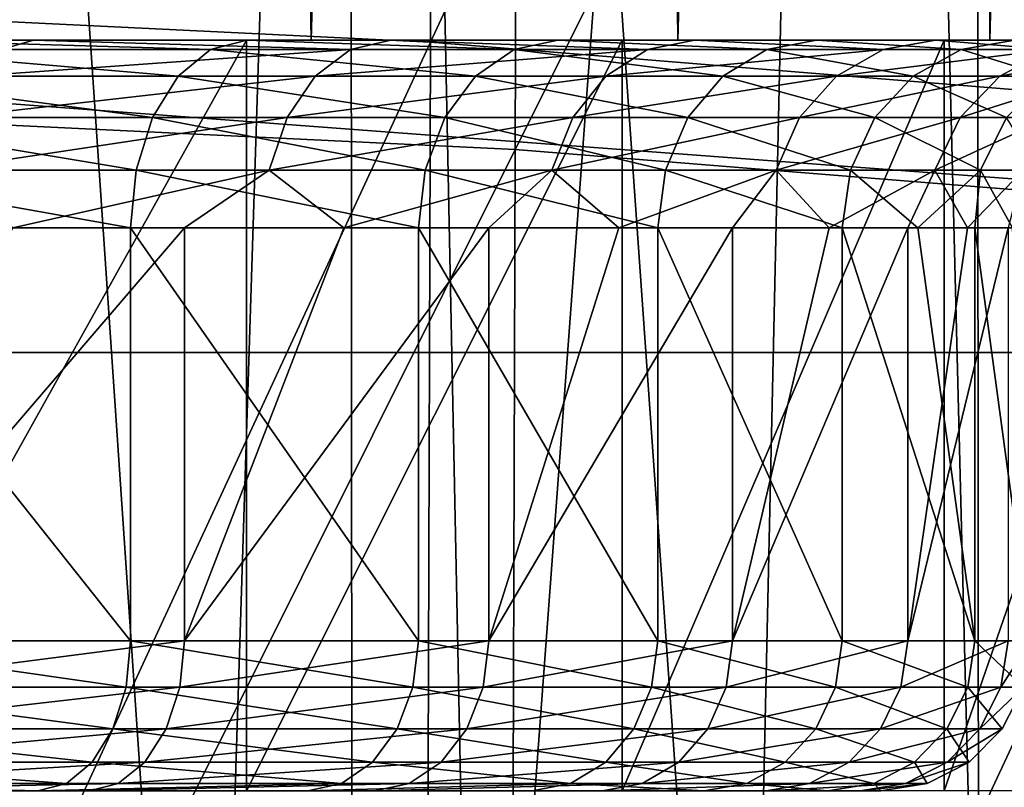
# Model space of a CAD drawing. Header units: metres. Extents: x -109 to 109, y -63 to 140.
# Tile 194 of 480: x 3.6 to 6.22, y -22.99 to -20.95. Entities that reach past the tile are written whole.
import ezdxf

# ---------------------------------------------------------------- set-up
doc = ezdxf.new("R2010")
doc.units = ezdxf.units.M
doc.layers.add('solid_502308_SW0001', color=7, linetype='CONTINUOUS')

msp = doc.modelspace()

# ---------------------------------------------------------------- linework, layer by layer
at = {"layer": 'solid_502308_SW0001'}
for points in [[(3.95, 4.644084, 9.5416), (4.376612, -21, 9.006297), (3.279645, -21, 9.640318)], [(3.95, 4.644084, 9.5416), (3.279645, -21, 9.640318), (3.338684, 4.644084, 9.859832)], [(4.531254, 4.644084, 9.171301), (4.376612, -21, 9.006297), (3.95, 4.644084, 9.5416)], [(5.078022, 4.644084, 8.751751), (5.354336, -21, 8.200477), (4.376612, -21, 9.006297)], [(5.078022, 4.644084, 8.751751), (4.376612, -21, 9.006297), (4.531254, 4.644084, 9.171301)], [(5.586143, 4.644084, 8.286143), (5.354336, -21, 8.200477), (5.078022, 4.644084, 8.751751)], [(6.051751, 4.644084, 7.778022), (6.186184, -21, 7.244802), (5.354336, -21, 8.200477)], [(6.051751, 4.644084, 7.778022), (5.354336, -21, 8.200477), (5.586143, 4.644084, 8.286143)], [(6.471301, 4.644084, 7.231254), (6.186184, -21, 7.244802), (6.051751, 4.644084, 7.778022)], [(6.841601, 4.644084, 6.65), (6.849507, -21, 6.165303), (6.186184, -21, 7.244802)], [(6.841601, 4.644084, 6.65), (6.186184, -21, 7.244802), (6.471301, 4.644084, 7.231254)], [(2.72464, -30.045698, -15.924301), (4.47329, -6.488606, -16.208912), (2.712836, -5.951638, -16.346155)], [(4.489939, -29.50491, -15.803983), (4.47329, -6.488606, -16.208912), (2.72464, -30.045698, -15.924301)], [(4.489939, -29.50491, -15.803983), (6.14211, -7.285665, -16.015343), (4.47329, -6.488606, -16.208912)], [(6.160404, -28.703827, -15.636261), (6.14211, -7.285665, -16.015343), (4.489939, -29.50491, -15.803983)], [(6.160404, -28.703827, -15.636261), (7.682872, -8.330668, -15.780016), (6.14211, -7.285665, -16.015343)], [(7.699584, -27.656031, -15.435894), (7.682872, -8.330668, -15.780016), (6.160404, -28.703827, -15.636261)], [(4.093741, -25.5, 11.82365), (4.541224, -11.5, 11.609393), (3.140136, -11.5, 12.194185)], [(4.093741, -25.5, 11.82365), (3.140136, -11.5, 12.194185), (3.332989, -25.5, 12.12821)], [(4.82665, -25.5, 11.458047), (4.541224, -11.5, 11.609393), (4.093741, -25.5, 11.82365)], [(5.527427, -25.5, 11.03349), (5.837636, -11.5, 10.819237), (4.541224, -11.5, 11.609393)], [(5.527427, -25.5, 11.03349), (4.541224, -11.5, 11.609393), (4.82665, -25.5, 11.458047)], [(6.190969, -25.5, 10.553142), (5.837636, -11.5, 10.819237), (5.527427, -25.5, 11.03349)], [(6.812942, -25.5, 10.020063), (6.999488, -11.5, 9.84193), (5.837636, -11.5, 10.819237)], [(6.812942, -25.5, 10.020063), (5.837636, -11.5, 10.819237), (6.190969, -25.5, 10.553142)], [(4.694423, -21.004921, 14.665416), (2.349062, -20.890835, 14.841285), (4.71113, -15.777206, 14.664999)], [(4.694423, -21.004921, 14.665416), (4.71113, -15.777206, 14.664999), (7.056131, -15.919685, 14.371995)], [(7.032379, -21.195166, 14.372806), (4.694423, -21.004921, 14.665416), (7.056131, -15.919685, 14.371995)], [(2.462407, -21.172741, 16.6378), (4.936986, -16.204233, 16.451178), (2.47082, -16.114351, 16.637691)], [(2.462407, -21.172741, 16.6378), (4.92065, -21.291054, 16.451567), (4.936986, -16.204233, 16.451178)], [(4.92065, -21.291054, 16.451567), (7.39384, -16.354034, 16.141073), (4.936986, -16.204233, 16.451178)], [(4.92065, -21.291054, 16.451567), (7.370563, -21.488243, 16.14185), (7.39384, -16.354034, 16.141073)], [(12.422418, -21.831844, -27.35), (-12.422418, -21.831844, -27.35), (-12.854777, -19.937656, -27.35)], [(12.854777, -19.937656, -27.35), (12.422418, -21.831844, -27.35), (-12.854777, -19.937656, -27.35)], [(2.340444, -26.089899, 14.841404), (2.349062, -20.890835, 14.841285), (4.694423, -21.004921, 14.665416)], [(0.235494, -21, 9.495908), (3.279645, -21, 9.640318), (4.376612, -21, 9.006297)], [(1.425162, -21, 9.348963), (0.235494, -21, 9.495908), (4.376612, -21, 9.006297)], [(2.570611, -21, 8.995386), (1.425162, -21, 9.348963), (4.376612, -21, 9.006297)], [(2.222502, -21, -3.72653), (4.204094, -21, -3.722568), (3.088161, -21, -4.32759)], [(2.222502, -21, -3.72653), (3.258716, -21, -3.268307), (4.204094, -21, -3.722568)], [(4.67771, -26.232668, 14.665833), (2.340444, -26.089899, 14.841404), (4.694423, -21.004921, 14.665416)], [(2.570611, -21, 8.995386), (4.376612, -21, 9.006297), (5.354336, -21, 8.200477)], [(3.636365, -21, 8.446028), (2.570611, -21, 8.995386), (5.354336, -21, 8.200477)], [(3.550404, -21.024471, 8.317578), (2.570611, -21, 8.995386), (3.636365, -21, 8.446028)], [(3.088161, -23, -4.32759), (3.088161, -21, -4.32759), (4.204094, -21, -3.722568)], [(3.088161, -23, -4.32759), (4.204094, -21, -3.722568), (4.204094, -23, -3.722568)], [(3.185478, -21.024471, -3.132263), (3.118604, -21.095583, -3.009824), (4.02247, -21.095583, -2.413464)], [(4.108726, -21.024471, -2.523115), (3.258716, -21, -3.268307), (3.185478, -21.024471, -3.132263)], [(4.108726, -21.024471, -2.523115), (3.185478, -21.024471, -3.132263), (4.02247, -21.095583, -2.413464)], [(3.258716, -21, -3.268307), (5.205371, -21, -2.941655), (4.204094, -21, -3.722568)], [(3.258716, -21, -3.268307), (4.204996, -21, -2.643962), (5.205371, -21, -2.941655)], [(4.108726, -21.024471, -2.523115), (4.204996, -21, -2.643962), (3.258716, -21, -3.268307)], [(4.481309, -21.024471, 7.607181), (4.387232, -21.095583, 7.504162), (3.475869, -21.095583, 8.199647)], [(3.550404, -21.024471, 8.317578), (4.481309, -21.024471, 7.607181), (3.475869, -21.095583, 8.199647)], [(3.550404, -21.024471, 8.317578), (3.636365, -21, 8.446028), (4.481309, -21.024471, 7.607181)], [(4.588944, -21, 7.71811), (3.636365, -21, 8.446028), (5.354336, -21, 8.200477)], [(4.481309, -21.024471, 7.607181), (3.636365, -21, 8.446028), (4.588944, -21, 7.71811)], [(4.108726, -21.024471, -2.523115), (4.02247, -21.095583, -2.413464), (4.8149, -21.095583, -1.675444)], [(4.918149, -21.024471, -1.769269), (4.204996, -21, -2.643962), (4.108726, -21.024471, -2.523115)], [(4.918149, -21.024471, -1.769269), (4.108726, -21.024471, -2.523115), (4.8149, -21.095583, -1.675444)], [(4.204094, -23, -3.722568), (4.204094, -21, -3.722568), (5.205371, -21, -2.941655)], [(4.204094, -23, -3.722568), (5.205371, -21, -2.941655), (5.205371, -23, -2.941655)], [(4.204996, -21, -2.643962), (6.064279, -21, -2.006226), (5.205371, -21, -2.941655)], [(4.204996, -21, -2.643962), (5.033932, -21, -1.871579), (6.064279, -21, -2.006226)], [(4.918149, -21.024471, -1.769269), (5.033932, -21, -1.871579), (4.204996, -21, -2.643962)], [(5.27307, -21.024471, 6.744414), (5.162371, -21.095583, 6.659508), (4.387232, -21.095583, 7.504162)], [(4.481309, -21.024471, 7.607181), (5.27307, -21.024471, 6.744414), (4.387232, -21.095583, 7.504162)], [(4.481309, -21.024471, 7.607181), (4.588944, -21, 7.71811), (5.27307, -21.024471, 6.744414)], [(4.588944, -21, 7.71811), (5.354336, -21, 8.200477), (6.186184, -21, 7.244802)], [(5.398809, -21, 6.834324), (4.588944, -21, 7.71811), (6.186184, -21, 7.244802)], [(5.27307, -21.024471, 6.744414), (4.588944, -21, 7.71811), (5.398809, -21, 6.834324)], [(4.67771, -26.232668, 14.665833), (4.694423, -21.004921, 14.665416), (7.032379, -21.195166, 14.372806)], [(4.918149, -21.024471, -1.769269), (4.8149, -21.095583, -1.675444), (5.473942, -21.095583, -0.816211)], [(5.591323, -21.024471, -0.891611), (5.033932, -21, -1.871579), (4.918149, -21.024471, -1.769269)], [(5.591323, -21.024471, -0.891611), (4.918149, -21.024471, -1.769269), (5.473942, -21.095583, -0.816211)], [(5.033932, -21, -1.871579), (5.723516, -21, -0.971674), (6.064279, -21, -2.006226)], [(5.591323, -21.024471, -0.891611), (5.723516, -21, -0.971674), (5.033932, -21, -1.871579)], [(5.901102, -21.024471, 5.756068), (5.777218, -21.095583, 5.691911), (5.162371, -21.095583, 6.659508)], [(5.27307, -21.024471, 6.744414), (5.901102, -21.024471, 5.756068), (5.162371, -21.095583, 6.659508)], [(5.205371, -23, -2.941655), (5.205371, -21, -2.941655), (6.064279, -21, -2.006226)], [(5.205371, -23, -2.941655), (6.064279, -21, -2.006226), (6.064279, -23, -2.006226)], [(5.27307, -21.024471, 6.744414), (5.398809, -21, 6.834324), (5.901102, -21.024471, 5.756068)], [(5.398809, -21, 6.834324), (6.186184, -21, 7.244802), (6.849507, -21, 6.165303)], [(6.040902, -21, 5.822084), (5.398809, -21, 6.834324), (6.849507, -21, 6.165303)], [(5.901102, -21.024471, 5.756068), (5.398809, -21, 6.834324), (6.040902, -21, 5.822084)], [(5.591323, -21.024471, -0.891611), (5.473942, -21.095583, -0.816211), (5.981338, -21.095583, 0.140434)], [(5.591323, -21.024471, -0.891611), (6.109599, -21.024471, 0.085548), (5.723516, -21, -0.971674)], [(5.591323, -21.024471, -0.891611), (5.981338, -21.095583, 0.140434), (6.109599, -21.024471, 0.085548)], [(5.723516, -21, -0.971674), (6.757061, -21, -0.942268), (6.064279, -21, -2.006226)], [(5.723516, -21, -0.971674), (6.251647, -21, 0.024761), (6.757061, -21, -0.942268)], [(6.109599, -21.024471, 0.085548), (6.251647, -21, 0.024761), (5.723516, -21, -0.971674)], [(6.345904, -21.024471, 4.672831), (6.212682, -21.095583, 4.631414), (5.777218, -21.095583, 5.691911)], [(5.901102, -21.024471, 5.756068), (6.345904, -21.024471, 4.672831), (5.777218, -21.095583, 5.691911)], [(5.901102, -21.024471, 5.756068), (6.040902, -21, 5.822084), (6.345904, -21.024471, 4.672831)], [(6.109599, -21.024471, 0.085548), (5.981338, -21.095583, 0.140434), (6.337745, -21.095583, 1.230046)], [(6.040902, -21, 5.822084), (6.849507, -21, 6.165303), (7.326227, -21, 4.991397)], [(6.49538, -21, 4.712468), (6.040902, -21, 5.822084), (7.326227, -21, 4.991397)], [(6.345904, -21.024471, 4.672831), (6.040902, -21, 5.822084), (6.49538, -21, 4.712468)], [(6.064279, -23, -2.006226), (6.064279, -21, -2.006226), (6.757061, -21, -0.942268)], [(6.064279, -23, -2.006226), (6.757061, -21, -0.942268), (6.757061, -23, -0.942268)], [(6.473649, -21.024471, 1.198525), (6.251647, -21, 0.024761), (6.109599, -21.024471, 0.085548)], [(6.473649, -21.024471, 1.198525), (6.109599, -21.024471, 0.085548), (6.337745, -21.095583, 1.230046)], [(6.593665, -21.024471, 3.528337), (6.455242, -21.095583, 3.510947), (6.212682, -21.095583, 4.631414)], [(6.345904, -21.024471, 4.672831), (6.593665, -21.024471, 3.528337), (6.212682, -21.095583, 4.631414)], [(3.118604, -21.095583, -3.009824), (3.065553, -21.206362, -2.912694), (3.954044, -21.206362, -2.326479)], [(4.02247, -21.095583, -2.413464), (3.118604, -21.095583, -3.009824), (3.954044, -21.206362, -2.326479)], [(4.387232, -21.095583, 7.504162), (4.312601, -21.206362, 7.422439), (3.416741, -21.206362, 8.106092)], [(3.475869, -21.095583, 8.199647), (4.387232, -21.095583, 7.504162), (3.416741, -21.206362, 8.106092)], [(4.02247, -21.095583, -2.413464), (3.954044, -21.206362, -2.326479), (4.732994, -21.206362, -1.601014)], [(4.8149, -21.095583, -1.675444), (4.02247, -21.095583, -2.413464), (4.732994, -21.206362, -1.601014)], [(5.162371, -21.095583, 6.659508), (5.074554, -21.206362, 6.592153), (4.312601, -21.206362, 7.422439)], [(4.387232, -21.095583, 7.504162), (5.162371, -21.095583, 6.659508), (4.312601, -21.206362, 7.422439)], [(4.8149, -21.095583, -1.675444), (4.732994, -21.206362, -1.601014), (5.380825, -21.206362, -0.756396)], [(5.473942, -21.095583, -0.816211), (4.8149, -21.095583, -1.675444), (5.380825, -21.206362, -0.756396)], [(5.777218, -21.095583, 5.691911), (5.678942, -21.206362, 5.641016), (5.074554, -21.206362, 6.592153)], [(5.162371, -21.095583, 6.659508), (5.777218, -21.095583, 5.691911), (5.074554, -21.206362, 6.592153)], [(5.473942, -21.095583, -0.816211), (5.380825, -21.206362, -0.756396), (5.879589, -21.206362, 0.183975)], [(5.473942, -21.095583, -0.816211), (5.879589, -21.206362, 0.183975), (5.981338, -21.095583, 0.140434)], [(6.212682, -21.095583, 4.631414), (6.106998, -21.206362, 4.598559), (5.678942, -21.206362, 5.641016)], [(5.777218, -21.095583, 5.691911), (6.212682, -21.095583, 4.631414), (5.678942, -21.206362, 5.641016)], [(5.981338, -21.095583, 0.140434), (5.879589, -21.206362, 0.183975), (6.229934, -21.206362, 1.255051)], [(6.337745, -21.095583, 1.230046), (5.981338, -21.095583, 0.140434), (6.229934, -21.206362, 1.255051)], [(6.455242, -21.095583, 3.510947), (6.345431, -21.206362, 3.497153), (6.106998, -21.206362, 4.598559)], [(6.212682, -21.095583, 4.631414), (6.455242, -21.095583, 3.510947), (6.106998, -21.206362, 4.598559)], [(2.453991, -26.231136, 16.637909), (4.92065, -21.291054, 16.451567), (2.462407, -21.172741, 16.6378)], [(3.065553, -21.206362, -2.912694), (3.031529, -21.34594, -2.850399), (3.910158, -21.34594, -2.270691)], [(3.954044, -21.206362, -2.326479), (3.065553, -21.206362, -2.912694), (3.910158, -21.34594, -2.270691)], [(4.312601, -21.206362, 7.422439), (4.264736, -21.34594, 7.370025), (3.378819, -21.34594, 8.046091)], [(3.416741, -21.206362, 8.106092), (4.312601, -21.206362, 7.422439), (3.378819, -21.34594, 8.046091)], [(3.954044, -21.206362, -2.326479), (3.910158, -21.34594, -2.270691), (4.680463, -21.34594, -1.553277)], [(4.732994, -21.206362, -1.601014), (3.954044, -21.206362, -2.326479), (4.680463, -21.34594, -1.553277)], [(5.074554, -21.206362, 6.592153), (5.018232, -21.34594, 6.548954), (4.264736, -21.34594, 7.370025)], [(4.312601, -21.206362, 7.422439), (5.074554, -21.206362, 6.592153), (4.264736, -21.34594, 7.370025)], [(7.008618, -26.470722, 14.373617), (4.67771, -26.232668, 14.665833), (7.032379, -21.195166, 14.372806)], [(4.732994, -21.206362, -1.601014), (4.680463, -21.34594, -1.553277), (5.321104, -21.34594, -0.718034)], [(5.380825, -21.206362, -0.756396), (4.732994, -21.206362, -1.601014), (5.321104, -21.34594, -0.718034)], [(5.678942, -21.206362, 5.641016), (5.615912, -21.34594, 5.608374), (5.018232, -21.34594, 6.548954)], [(5.074554, -21.206362, 6.592153), (5.678942, -21.206362, 5.641016), (5.018232, -21.34594, 6.548954)], [(5.380825, -21.206362, -0.756396), (5.321104, -21.34594, -0.718034), (5.814332, -21.34594, 0.2119)], [(5.380825, -21.206362, -0.756396), (5.814332, -21.34594, 0.2119), (5.879589, -21.206362, 0.183975)], [(6.106998, -21.206362, 4.598559), (6.039217, -21.34594, 4.577487), (5.615912, -21.34594, 5.608374)], [(5.678942, -21.206362, 5.641016), (6.106998, -21.206362, 4.598559), (5.615912, -21.34594, 5.608374)], [(5.879589, -21.206362, 0.183975), (5.814332, -21.34594, 0.2119), (6.160789, -21.34594, 1.271089)], [(6.229934, -21.206362, 1.255051), (5.879589, -21.206362, 0.183975), (6.160789, -21.34594, 1.271089)], [(6.345431, -21.206362, 3.497153), (6.275004, -21.34594, 3.488305), (6.039217, -21.34594, 4.577487)], [(6.106998, -21.206362, 4.598559), (6.345431, -21.206362, 3.497153), (6.039217, -21.34594, 4.577487)], [(6.229934, -21.206362, 1.255051), (6.160789, -21.34594, 1.271089), (6.315952, -21.34594, 2.374646)], [(2.453991, -26.231136, 16.637909), (4.904308, -26.377903, 16.451956), (4.92065, -21.291054, 16.451567)], [(4.904308, -26.377903, 16.451956), (7.370563, -21.488243, 16.14185), (4.92065, -21.291054, 16.451567)], [(3.031529, -21.34594, -2.850399), (3.019869, -21.5, -2.82905), (3.895118, -21.5, -2.251571)], [(3.910158, -21.34594, -2.270691), (3.031529, -21.34594, -2.850399), (3.895118, -21.5, -2.251571)], [(3.378819, -21.34594, 8.046091), (4.264736, -21.34594, 7.370025), (3.581066, -21.5, 7.883239)], [(4.264736, -21.34594, 7.370025), (4.039063, -21.5, 7.53487), (3.581066, -21.5, 7.883239)], [(3.910158, -21.34594, -2.270691), (3.895118, -21.5, -2.251571), (4.66246, -21.5, -1.536917)], [(4.680463, -21.34594, -1.553277), (3.910158, -21.34594, -2.270691), (4.66246, -21.5, -1.536917)], [(4.264736, -21.34594, 7.370025), (4.463364, -21.5, 7.146165), (4.039063, -21.5, 7.53487)], [(4.264736, -21.34594, 7.370025), (5.018232, -21.34594, 6.548954), (4.463364, -21.5, 7.146165)], [(5.018232, -21.34594, 6.548954), (4.850428, -21.5, 6.720367), (4.463364, -21.5, 7.146165)], [(4.680463, -21.34594, -1.553277), (4.66246, -21.5, -1.536917), (5.300636, -21.5, -0.704887)], [(5.321104, -21.34594, -0.718034), (4.680463, -21.34594, -1.553277), (5.300636, -21.5, -0.704887)], [(5.018232, -21.34594, 6.548954), (5.197026, -21.5, 6.261028), (4.850428, -21.5, 6.720367)], [(5.018232, -21.34594, 6.548954), (5.615912, -21.34594, 5.608374), (5.197026, -21.5, 6.261028)], [(5.615912, -21.34594, 5.608374), (5.500267, -21.5, 5.771981), (5.197026, -21.5, 6.261028)], [(5.321104, -21.34594, -0.718034), (5.300636, -21.5, -0.704887), (5.791967, -21.5, 0.22147)], [(5.321104, -21.34594, -0.718034), (5.791967, -21.5, 0.22147), (5.814332, -21.34594, 0.2119)], [(5.615912, -21.34594, 5.608374), (5.75762, -21.5, 5.257305), (5.500267, -21.5, 5.771981)], [(5.615912, -21.34594, 5.608374), (6.039217, -21.34594, 4.577487), (5.75762, -21.5, 5.257305)], [(6.039217, -21.34594, 4.577487), (5.96694, -21.5, 4.721293), (5.75762, -21.5, 5.257305)], [(5.814332, -21.34594, 0.2119), (5.791967, -21.5, 0.22147), (5.993957, -21.5, 0.760287)], [(6.160789, -21.34594, 1.271089), (5.814332, -21.34594, 0.2119), (5.993957, -21.5, 0.760287)], [(6.039217, -21.34594, 4.577487), (6.126479, -21.5, 4.168419), (5.96694, -21.5, 4.721293)], [(6.160789, -21.34594, 1.271089), (5.993957, -21.5, 0.760287), (6.145939, -21.5, 1.315287)], [(6.039217, -21.34594, 4.577487), (6.275004, -21.34594, 3.488305), (6.126479, -21.5, 4.168419)], [(6.275004, -21.34594, 3.488305), (6.234906, -21.5, 3.603295), (6.126479, -21.5, 4.168419)], [(6.160789, -21.34594, 1.271089), (6.145939, -21.5, 1.315287), (6.246648, -21.5, 1.881839)], [(6.315952, -21.34594, 2.374646), (6.160789, -21.34594, 1.271089), (6.246648, -21.5, 1.881839)], [(4.904308, -26.377903, 16.451956), (7.347279, -26.622511, 16.142628), (7.370563, -21.488243, 16.14185)], [(3.019869, -21.5, -2.82905), (3.019869, -22.6, -2.82905), (3.895118, -22.6, -2.251571)], [(3.895118, -21.5, -2.251571), (3.019869, -21.5, -2.82905), (3.895118, -22.6, -2.251571)], [(4.039063, -21.5, 7.53487), (4.039064, -22.6, 7.534869), (3.093194, -22.6, 8.188365)], [(3.581066, -21.5, 7.883239), (4.039063, -21.5, 7.53487), (3.093194, -22.6, 8.188365)], [(3.895118, -21.5, -2.251571), (3.895118, -22.6, -2.251571), (4.66246, -22.6, -1.536917)], [(4.66246, -21.5, -1.536917), (3.895118, -21.5, -2.251571), (4.66246, -22.6, -1.536917)], [(4.039063, -21.5, 7.53487), (4.463364, -21.5, 7.146165), (4.039064, -22.6, 7.534869)], [(4.850428, -21.5, 6.720367), (4.850429, -22.6, 6.720366), (4.039064, -22.6, 7.534869)], [(4.463364, -21.5, 7.146165), (4.850428, -21.5, 6.720367), (4.039064, -22.6, 7.534869)], [(4.66246, -21.5, -1.536917), (4.66246, -22.6, -1.536917), (5.300637, -22.6, -0.704886)], [(5.300636, -21.5, -0.704887), (4.66246, -21.5, -1.536917), (5.300637, -22.6, -0.704886)], [(4.850428, -21.5, 6.720367), (5.197026, -21.5, 6.261028), (4.850429, -22.6, 6.720366)], [(5.500267, -21.5, 5.771981), (5.500268, -22.6, 5.771979), (4.850429, -22.6, 6.720366)], [(5.197026, -21.5, 6.261028), (5.500267, -21.5, 5.771981), (4.850429, -22.6, 6.720366)], [(5.300636, -21.5, -0.704887), (5.791967, -22.6, 0.22147), (5.791967, -21.5, 0.22147)], [(5.300636, -21.5, -0.704887), (5.300637, -22.6, -0.704886), (5.791967, -22.6, 0.22147)], [(5.500267, -21.5, 5.771981), (5.75762, -21.5, 5.257305), (5.500268, -22.6, 5.771979)], [(5.96694, -21.5, 4.721293), (5.96694, -22.6, 4.721292), (5.500268, -22.6, 5.771979)], [(5.75762, -21.5, 5.257305), (5.96694, -21.5, 4.721293), (5.500268, -22.6, 5.771979)], [(5.791967, -21.5, 0.22147), (5.791967, -22.6, 0.22147), (6.145939, -22.6, 1.315285)], [(5.993957, -21.5, 0.760287), (5.791967, -21.5, 0.22147), (6.145939, -22.6, 1.315285)], [(6.234906, -21.5, 3.603295), (6.234907, -22.6, 3.603293), (5.96694, -22.6, 4.721292)], [(6.126479, -21.5, 4.168419), (6.234906, -21.5, 3.603295), (5.96694, -22.6, 4.721292)], [(5.96694, -21.5, 4.721293), (6.126479, -21.5, 4.168419), (5.96694, -22.6, 4.721292)], [(6.145939, -21.5, 1.315287), (5.993957, -21.5, 0.760287), (6.145939, -22.6, 1.315285)], [(6.145939, -21.5, 1.315287), (6.145939, -22.6, 1.315285), (6.295243, -22.6, 2.455213)], [(6.246648, -21.5, 1.881839), (6.145939, -21.5, 1.315287), (6.295243, -22.6, 2.455213)], [(11.712649, -23.640354, -27.35), (-11.712649, -23.640354, -27.35), (-12.422418, -21.831844, -27.35)], [(12.422418, -21.831844, -27.35), (11.712649, -23.640354, -27.35), (-12.422418, -21.831844, -27.35)], [(3.01054, -22.723248, -2.81197), (3.883086, -22.723248, -2.236275), (3.019869, -22.6, -2.82905)], [(3.883086, -22.723248, -2.236275), (3.895118, -22.6, -2.251571), (3.019869, -22.6, -2.82905)], [(3.083639, -22.723248, 8.171412), (3.093194, -22.6, 8.188365), (4.039064, -22.6, 7.534869)], [(4.026587, -22.723248, 7.519934), (3.083639, -22.723248, 8.171412), (4.039064, -22.6, 7.534869)], [(3.883086, -22.723248, -2.236275), (4.648057, -22.723248, -1.523829), (3.895118, -22.6, -2.251571)], [(4.648057, -22.723248, -1.523829), (4.66246, -22.6, -1.536917), (3.895118, -22.6, -2.251571)], [(4.026587, -22.723248, 7.519934), (4.039064, -22.6, 7.534869), (4.850429, -22.6, 6.720366)], [(4.835445, -22.723248, 6.707947), (4.026587, -22.723248, 7.519934), (4.850429, -22.6, 6.720366)], [(4.648057, -22.723248, -1.523829), (5.284262, -22.723248, -0.694369), (4.66246, -22.6, -1.536917)], [(5.284262, -22.723248, -0.694369), (5.300637, -22.6, -0.704886), (4.66246, -22.6, -1.536917)], [(4.835445, -22.723248, 6.707947), (4.850429, -22.6, 6.720366), (5.500268, -22.6, 5.771979)], [(5.483277, -22.723248, 5.76249), (4.835445, -22.723248, 6.707947), (5.500268, -22.6, 5.771979)], [(5.284262, -22.723248, -0.694369), (5.774076, -22.723248, 0.229126), (5.300637, -22.6, -0.704886)], [(5.774076, -22.723248, 0.229126), (5.791967, -22.6, 0.22147), (5.300637, -22.6, -0.704886)], [(5.483277, -22.723248, 5.76249), (5.500268, -22.6, 5.771979), (5.96694, -22.6, 4.721292)], [(5.948508, -22.723248, 4.715048), (5.483277, -22.723248, 5.76249), (5.96694, -22.6, 4.721292)], [(5.774076, -22.723248, 0.229126), (6.126954, -22.723248, 1.319563), (5.791967, -22.6, 0.22147)], [(6.126954, -22.723248, 1.319563), (6.145939, -22.6, 1.315285), (5.791967, -22.6, 0.22147)], [(5.948508, -22.723248, 4.715048), (5.96694, -22.6, 4.721292), (6.234907, -22.6, 3.603293)], [(6.215647, -22.723248, 3.600503), (5.948508, -22.723248, 4.715048), (6.234907, -22.6, 3.603293)], [(6.126954, -22.723248, 1.319563), (6.275796, -22.723248, 2.45597), (6.145939, -22.6, 1.315285)], [(6.275796, -22.723248, 2.45597), (6.295243, -22.6, 2.455213), (6.145939, -22.6, 1.315285)], [(6.215647, -22.723248, 3.600503), (6.234907, -22.6, 3.603293), (6.295243, -22.6, 2.455213)], [(6.275796, -22.723248, 2.45597), (6.215647, -22.723248, 3.600503), (6.295243, -22.6, 2.455213)], [(2.983321, -22.834911, -2.762135), (3.847977, -22.834911, -2.191645), (3.01054, -22.723248, -2.81197)], [(3.847977, -22.834911, -2.191645), (3.883086, -22.723248, -2.236275), (3.01054, -22.723248, -2.81197)], [(3.055759, -22.834911, 8.121943), (3.083639, -22.723248, 8.171412), (4.026587, -22.723248, 7.519934)], [(3.990182, -22.834911, 7.476356), (3.055759, -22.834911, 8.121943), (4.026587, -22.723248, 7.519934)], [(3.847977, -22.834911, -2.191645), (4.606033, -22.834911, -1.48564), (3.883086, -22.723248, -2.236275)], [(4.606033, -22.834911, -1.48564), (4.648057, -22.723248, -1.523829), (3.883086, -22.723248, -2.236275)], [(3.990182, -22.834911, 7.476356), (4.026587, -22.723248, 7.519934), (4.835445, -22.723248, 6.707947)], [(4.791727, -22.834911, 6.67171), (3.990182, -22.834911, 7.476356), (4.835445, -22.723248, 6.707947)], [(4.606033, -22.834911, -1.48564), (5.236485, -22.834911, -0.663679), (4.648057, -22.723248, -1.523829)], [(5.236485, -22.834911, -0.663679), (5.284262, -22.723248, -0.694369), (4.648057, -22.723248, -1.523829)], [(4.791727, -22.834911, 6.67171), (4.835445, -22.723248, 6.707947), (5.483277, -22.723248, 5.76249)], [(5.433701, -22.834911, 5.734801), (4.791727, -22.834911, 6.67171), (5.483277, -22.723248, 5.76249)], [(5.236485, -22.834911, -0.663679), (5.72187, -22.834911, 0.251466), (5.284262, -22.723248, -0.694369)], [(5.284262, -22.723248, -0.694369), (5.72187, -22.834911, 0.251466), (5.774076, -22.723248, 0.229126)], [(5.433701, -22.834911, 5.734801), (5.483277, -22.723248, 5.76249), (5.948508, -22.723248, 4.715048)], [(5.894726, -22.834911, 4.696829), (5.433701, -22.834911, 5.734801), (5.948508, -22.723248, 4.715048)], [(5.72187, -22.834911, 0.251466), (6.071558, -22.834911, 1.332044), (5.774076, -22.723248, 0.229126)], [(6.071558, -22.834911, 1.332044), (6.126954, -22.723248, 1.319563), (5.774076, -22.723248, 0.229126)], [(5.894726, -22.834911, 4.696829), (5.948508, -22.723248, 4.715048), (6.215647, -22.723248, 3.600503)], [(6.159449, -22.834911, 3.592361), (5.894726, -22.834911, 4.696829), (6.215647, -22.723248, 3.600503)], [(6.071558, -22.834911, 1.332044), (6.219055, -22.834911, 2.458176), (6.126954, -22.723248, 1.319563)], [(6.219055, -22.834911, 2.458176), (6.275796, -22.723248, 2.45597), (6.126954, -22.723248, 1.319563)], [(6.159449, -22.834911, 3.592361), (6.215647, -22.723248, 3.600503), (6.275796, -22.723248, 2.45597)], [(6.219055, -22.834911, 2.458176), (6.159449, -22.834911, 3.592361), (6.275796, -22.723248, 2.45597)], [(2.94088, -22.923532, -2.684431), (3.793236, -22.923532, -2.122056), (2.983321, -22.834911, -2.762135)], [(3.793236, -22.923532, -2.122056), (3.847977, -22.834911, -2.191645), (2.983321, -22.834911, -2.762135)], [(3.012288, -22.923532, 8.04481), (3.055759, -22.834911, 8.121943), (3.990182, -22.834911, 7.476356)], [(3.933418, -22.923532, 7.408407), (3.012288, -22.923532, 8.04481), (3.990182, -22.834911, 7.476356)], [(3.793236, -22.923532, -2.122056), (4.540507, -22.923532, -1.426095), (3.847977, -22.834911, -2.191645)], [(4.540507, -22.923532, -1.426095), (4.606033, -22.834911, -1.48564), (3.847977, -22.834911, -2.191645)], [(3.933418, -22.923532, 7.408407), (3.990182, -22.834911, 7.476356), (4.791727, -22.834911, 6.67171)], [(4.72356, -22.923532, 6.615208), (3.933418, -22.923532, 7.408407), (4.791727, -22.834911, 6.67171)], [(4.540507, -22.923532, -1.426095), (5.161992, -22.923532, -0.615828), (4.606033, -22.834911, -1.48564)], [(5.161992, -22.923532, -0.615828), (5.236485, -22.834911, -0.663679), (4.606033, -22.834911, -1.48564)], [(4.72356, -22.923532, 6.615208), (4.791727, -22.834911, 6.67171), (5.433701, -22.834911, 5.734801)], [(5.356401, -22.923532, 5.691628), (4.72356, -22.923532, 6.615208), (5.433701, -22.834911, 5.734801)], [(5.161992, -22.923532, -0.615828), (5.640471, -22.923532, 0.286299), (5.236485, -22.834911, -0.663679)], [(5.236485, -22.834911, -0.663679), (5.640471, -22.923532, 0.286299), (5.72187, -22.834911, 0.251466)], [(5.356401, -22.923532, 5.691628), (5.433701, -22.834911, 5.734801), (5.894726, -22.834911, 4.696829)], [(5.810868, -22.923532, 4.668423), (5.356401, -22.923532, 5.691628), (5.894726, -22.834911, 4.696829)], [(5.640471, -22.923532, 0.286299), (5.985184, -22.923532, 1.351504), (5.72187, -22.834911, 0.251466)], [(5.985184, -22.923532, 1.351504), (6.071558, -22.834911, 1.332044), (5.72187, -22.834911, 0.251466)], [(5.810868, -22.923532, 4.668423), (5.894726, -22.834911, 4.696829), (6.159449, -22.834911, 3.592361)], [(6.071825, -22.923532, 3.579666), (5.810868, -22.923532, 4.668423), (6.159449, -22.834911, 3.592361)], [(5.985184, -22.923532, 1.351504), (6.130583, -22.923532, 2.461616), (6.071558, -22.834911, 1.332044)], [(6.130583, -22.923532, 2.461616), (6.219055, -22.834911, 2.458176), (6.071558, -22.834911, 1.332044)], [(6.071825, -22.923532, 3.579666), (6.159449, -22.834911, 3.592361), (6.219055, -22.834911, 2.458176)], [(6.130583, -22.923532, 2.461616), (6.071825, -22.923532, 3.579666), (6.219055, -22.834911, 2.458176)], [(2.887381, -22.980423, -2.58648), (3.724232, -22.980423, -2.034336), (2.94088, -22.923532, -2.684431)], [(3.724232, -22.980423, -2.034336), (3.793236, -22.923532, -2.122056), (2.94088, -22.923532, -2.684431)], [(2.957489, -22.980423, 7.94758), (3.012288, -22.923532, 8.04481), (3.933418, -22.923532, 7.408407)], [(3.861863, -22.980423, 7.322754), (2.957489, -22.980423, 7.94758), (3.933418, -22.923532, 7.408407)], [(3.724232, -22.980423, -2.034336), (4.457909, -22.980423, -1.351035), (3.793236, -22.923532, -2.122056)], [(4.457909, -22.980423, -1.351035), (4.540507, -22.923532, -1.426095), (3.793236, -22.923532, -2.122056)], [(3.861863, -22.980423, 7.322754), (3.933418, -22.923532, 7.408407), (4.72356, -22.923532, 6.615208)], [(4.637631, -22.980423, 6.543985), (3.861863, -22.980423, 7.322754), (4.72356, -22.923532, 6.615208)], [(4.457909, -22.980423, -1.351035), (5.068087, -22.980423, -0.555508), (4.540507, -22.923532, -1.426095)], [(5.068087, -22.980423, -0.555508), (5.161992, -22.923532, -0.615828), (4.540507, -22.923532, -1.426095)], [(4.637631, -22.980423, 6.543985), (4.72356, -22.923532, 6.615208), (5.356401, -22.923532, 5.691628)], [(5.25896, -22.980423, 5.637206), (4.637631, -22.980423, 6.543985), (5.356401, -22.923532, 5.691628)], [(5.068087, -22.980423, -0.555508), (5.537863, -22.980423, 0.330208), (5.161992, -22.923532, -0.615828)], [(5.161992, -22.923532, -0.615828), (5.537863, -22.980423, 0.330208), (5.640471, -22.923532, 0.286299)], [(5.25896, -22.980423, 5.637206), (5.356401, -22.923532, 5.691628), (5.810868, -22.923532, 4.668423)], [(5.705159, -22.980423, 4.632614), (5.25896, -22.980423, 5.637206), (5.810868, -22.923532, 4.668423)], [(5.537863, -22.980423, 0.330208), (5.876305, -22.980423, 1.376035), (5.640471, -22.923532, 0.286299)], [(5.876305, -22.980423, 1.376035), (5.985184, -22.923532, 1.351504), (5.640471, -22.923532, 0.286299)], [(5.705159, -22.980423, 4.632614), (5.810868, -22.923532, 4.668423), (6.071825, -22.923532, 3.579666)], [(5.961369, -22.980423, 3.563664), (5.705159, -22.980423, 4.632614), (6.071825, -22.923532, 3.579666)], [(5.876305, -22.980423, 1.376035), (6.019058, -22.980423, 2.465953), (5.985184, -22.923532, 1.351504)], [(5.961369, -22.980423, 3.563664), (6.071825, -22.923532, 3.579666), (6.130583, -22.923532, 2.461616)], [(6.019058, -22.980423, 2.465953), (5.961369, -22.980423, 3.563664), (6.130583, -22.923532, 2.461616)], [(6.019058, -22.980423, 2.465953), (6.130583, -22.923532, 2.461616), (5.985184, -22.923532, 1.351504)], [(2.827529, -23, -2.478322), (3.648358, -23, -1.936748), (2.887381, -22.980423, -2.58648)], [(3.648358, -23, -1.936748), (3.724232, -22.980423, -2.034336), (2.887381, -22.980423, -2.58648)], [(2.900006, -23, 7.838089), (2.957489, -22.980423, 7.94758), (3.861863, -22.980423, 7.322754)], [(3.78598, -23, 7.225069), (2.900006, -23, 7.838089), (3.861863, -22.980423, 7.322754)], [(3.648358, -23, -1.936748), (4.457909, -22.980423, -1.351035), (3.724232, -22.980423, -2.034336)], [(3.648358, -23, -1.936748), (4.367438, -23, -1.26678), (4.457909, -22.980423, -1.351035)], [(3.78598, -23, 7.225069), (3.861863, -22.980423, 7.322754), (4.637631, -22.980423, 6.543985)], [(4.545588, -23, 6.461307), (3.78598, -23, 7.225069), (4.637631, -22.980423, 6.543985)], [(4.367438, -23, -1.26678), (5.068087, -22.980423, -0.555508), (4.457909, -22.980423, -1.351035)], [(4.367438, -23, -1.26678), (4.965759, -23, -0.486079), (5.068087, -22.980423, -0.555508)], [(4.545588, -23, 6.461307), (4.637631, -22.980423, 6.543985), (5.25896, -22.980423, 5.637206)], [(5.153658, -23, 5.57223), (4.545588, -23, 6.461307), (5.25896, -22.980423, 5.637206)], [(4.965759, -23, -0.486079), (5.424223, -23, 0.378837), (5.068087, -22.980423, -0.555508)], [(5.068087, -22.980423, -0.555508), (5.424223, -23, 0.378837), (5.537863, -22.980423, 0.330208)], [(5.153658, -23, 5.57223), (5.25896, -22.980423, 5.637206), (5.705159, -22.980423, 4.632614)], [(5.590072, -23, 4.587086), (5.153658, -23, 5.57223), (5.705159, -22.980423, 4.632614)], [(5.424223, -23, 0.378837), (5.753965, -23, 1.395462), (5.537863, -22.980423, 0.330208)], [(5.753965, -23, 1.395462), (5.876305, -22.980423, 1.376035), (5.537863, -22.980423, 0.330208)], [(5.590072, -23, 4.587086), (5.705159, -22.980423, 4.632614), (5.961369, -22.980423, 3.563664)], [(5.839998, -23, 3.539249), (5.590072, -23, 4.587086), (5.961369, -22.980423, 3.563664)], [(5.753965, -23, 1.395462), (5.895236, -23, 2.463633), (5.876305, -22.980423, 1.376035)], [(5.839998, -23, 3.539249), (5.961369, -22.980423, 3.563664), (6.019058, -22.980423, 2.465953)], [(5.895236, -23, 2.463633), (5.839998, -23, 3.539249), (6.019058, -22.980423, 2.465953)], [(5.895236, -23, 2.463633), (6.019058, -22.980423, 2.465953), (5.876305, -22.980423, 1.376035)]]:
    msp.add_3dface(points, dxfattribs=at)

doc.saveas('drawing.dxf')
